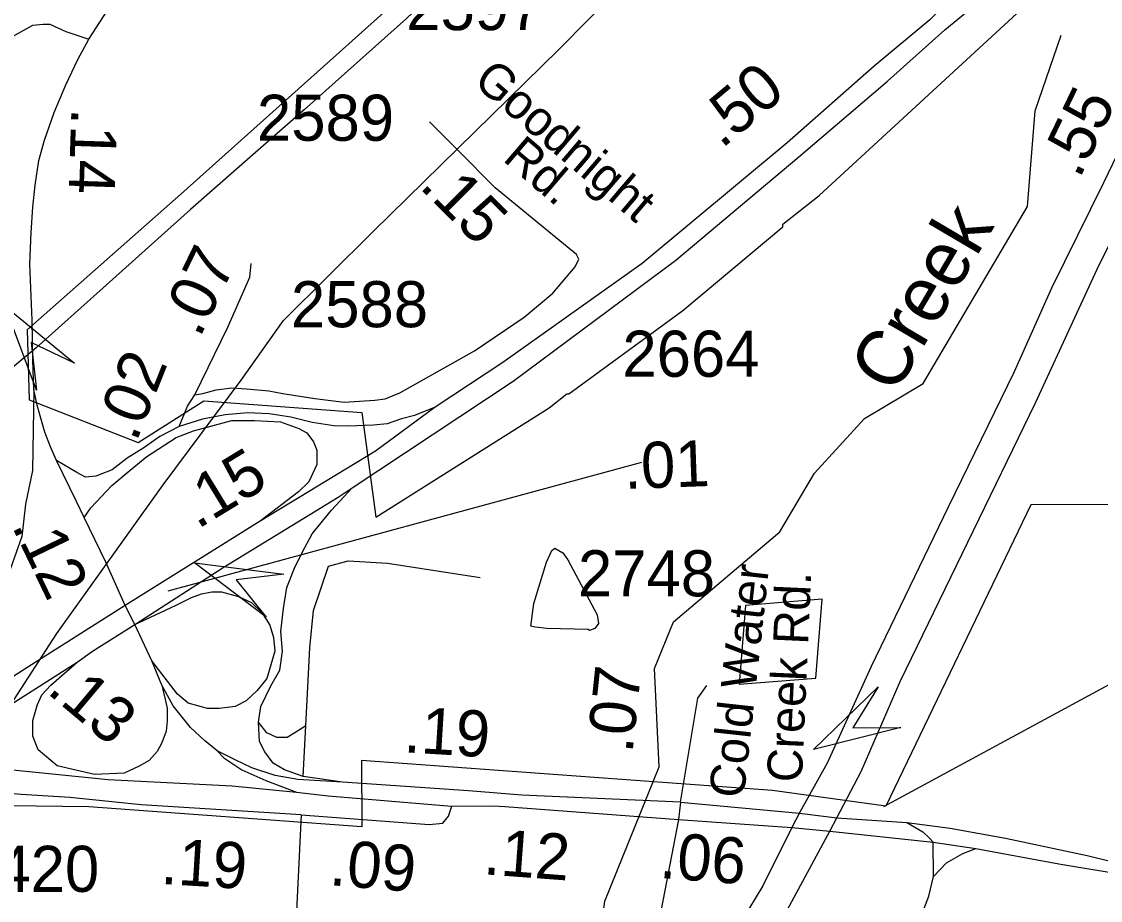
# Model space of a CAD drawing. Extents: x 1473865 to 1648260, y 639067 to 773536.
# Drawn here: x 1534526 to 1537453, y 666621 to 669004 of the extents above; entities that cross this region are included whole.
import ezdxf

# ---------------------------------------------------------------- set-up
doc = ezdxf.new("R2010")
doc.units = 0
for name, color, linetype in [('Exist Boundary Political City Limit New', 7, 'Continuous'), ('Exist Hydrographic Creek Single Shore', 7, 'Continuous'), ('Exist Hydrographic Creek Single Shore Label', 7, 'Continuous'), ('Exist Hydrographic Misc Water Feature', 7, 'Continuous'), ('Exist Railroad Mainline', 7, 'Continuous'), ('Exist Road Non-System Type 51', 7, 'Continuous'), ('Exist Road Primary Interstate Divided Center Attributed', 7, 'Continuous'), ('Exist Road Primary Interstate Mileage Hundredths English Label', 7, 'Continuous'), ('Exist Road Primary Interstate Ramp 1 Lane Attributed', 7, 'Continuous'), ('Exist Road Primary NC Attributed', 7, 'Continuous'), ('Exist Road Primary NC Divided Attributed', 7, 'Continuous'), ('Exist Road Primary NC Service Mileage Hundredths English Label', 7, 'Continuous'), ('Exist Road Primary US Attributed', 7, 'Continuous'), ('Exist Road Primary US Divided Attributed', 7, 'Continuous'), ('Exist Road Primary US Mileage Hundredths English Label', 7, 'Continuous'), ('Exist Road Primary US Ramp 1 Lane  Attributed', 7, 'Continuous'), ('Exist Road Primary US Service Attributed', 7, 'Continuous'), ('Exist Road Primary US UnDivided 4 Lane Attributed', 7, 'Continuous'), ('Exist Road Secondary Mileage Hundredths English Label', 7, 'Continuous'), ('Exist Road Secondary Structure Standard Bridge Attributed CELL', 7, 'Continuous'), ('Exist Road Secondary Type 41 Attributed', 7, 'Continuous'), ('Exist Road Secondary Type 51 Attributed', 7, 'Continuous'), ('Exist Road Secondary Type 51 Divided Attributed', 7, 'Continuous'), ('Exist Road Secondary Type 51 Label', 7, 'Continuous'), ('Exist Road Secondary Type 51 Number Label', 7, 'Continuous'), ('Exist Utilities Electrical Transmission Line', 7, 'Continuous'), ('Map Preparation Boundary City Limit Buffer Line', 7, 'Continuous')]:
    doc.layers.add(name, color=color, linetype=linetype)

msp = doc.modelspace()

# ---------------------------------------------------------------- linework, layer by layer
at = {"layer": 'Exist Boundary Political City Limit New'}
for points in [[(1535560.6, 669076.1), (1534958.2, 668536.4), (1534541.4, 668168.9), (1534546.6, 667978.9), (1534842.8, 667862.6), (1535020.5, 667976.3), (1535449.5, 667943.9), (1535487.5, 667660.4), (1535957.2, 667956.6), (1536005.6, 667994.6), (1536010.6, 667994.7), (1536320.1, 668221.2), (1536591.2, 668447.8), (1536591, 668455.1), (1536689.8, 668532.8), (1537283.5, 669079.5)], [(1538282.9, 667695.8), (1537263.9, 667693.8), (1536870.5, 666876.8), (1536563.1, 666919.2), (1535448, 667000.8), (1535449.5, 666820.5), (1534708.9, 666874.8), (1534278.5, 666880.6), (1534271.6, 666766.9), (1534431.2, 666438.9), (1534231.1, 666465.8), (1534229.2, 666209.6)], [(1536490.1, 667421), (1536473, 667207.5), (1536680.9, 667224.3), (1536697.9, 667437.9), (1536490.1, 667421)]]:
    msp.add_lwpolyline(points, dxfattribs=at)
at = {"layer": 'Exist Hydrographic Creek Single Shore'}
msp.add_lwpolyline([(1534020.1, 663185.2), (1534165.1, 663398.9), (1535078.1, 664726.3), (1535421, 665361.5), (1535812.9, 665916.2), (1535974.4, 666232.4), (1536089.1, 666478.4), (1536108.2, 666619.2), (1536256.2, 666983.8), (1536243.1, 667249.9), (1536295.2, 667377), (1536583.2, 667620.7), (1536677.2, 667779.5), (1536813.2, 667927.8), (1536972.2, 668023), (1537255.2, 668503.2), (1537276.2, 668762.1), (1537346.2, 668967.5)], dxfattribs=at)
at = {"layer": 'Exist Hydrographic Misc Water Feature'}
msp.add_lwpolyline([(1536067.3, 667352.8), (1536063.2, 667356.2), (1535951.2, 667358.5), (1535919.4, 667362.4), (1535907.5, 667365.1), (1535916.3, 667426.4), (1535950.2, 667538.2), (1535964.6, 667569.9), (1535972.7, 667576.3), (1535994.6, 667563.6), (1536008.3, 667545.2), (1536088, 667395.9), (1536091.6, 667372), (1536081.3, 667358.3), (1536067.3, 667352.8)], dxfattribs=at)
at = {"layer": 'Exist Railroad Mainline'}
msp.add_lwpolyline([(1537581.9, 671562.4), (1537297.1, 671169.6), (1537036.9, 670818.4), (1536782.8, 670473), (1536560.6, 670140), (1536409.7, 669924.3), (1536281.2, 669749.9), (1536163.9, 669616.8), (1536033.1, 669462.5), (1535856.5, 669288.7), (1535745.9, 669179.1), (1535570.4, 669012.6), (1535293.2, 668764.9), (1534984.8, 668495), (1534747.8, 668282.6), (1534565.9, 668119.5), (1534348.8, 667939.9), (1534176.7, 667780), (1533944.6, 667612.4), (1533764, 667465.6), (1533581.7, 667338.8), (1533400.2, 667246.2), (1533180.6, 667154.2), (1532782.2, 667013.3)], dxfattribs=at)
at = {"layer": 'Exist Road Non-System Type 51'}
for points in [[(1535297.7, 667094.7), (1535307.8, 667306), (1535317.8, 667407.8), (1535358.9, 667527.3), (1535412.2, 667542.3), (1535518.9, 667535.6), (1535770.4, 667497.3)], [(1535289.9, 666957.2), (1535297.7, 667094.7)]]:
    msp.add_lwpolyline(points, dxfattribs=at)
at = {"layer": 'Exist Road Primary Interstate Divided Center Attributed'}
for points in [[(1536738.3, 666845.4), (1536804, 666971.3), (1536910.1, 667214.8), (1537276.6, 667970.8), (1537444.4, 668333.4), (1537605.2, 668659.2), (1537736.6, 668928.2), (1537865.6, 669204), (1537954.4, 669370), (1538006.1, 669474.5)], [(1537886.6, 669433.8), (1537821.4, 669314), (1537767.6, 669212.4), (1537732.1, 669132.2), (1537696.3, 669054.1), (1537618.5, 668893.8), (1537461.1, 668567), (1537320.1, 668281.2), (1537218.9, 668055), (1537039.9, 667687.6), (1536831.1, 667255.2), (1536711.8, 666993.5), (1536637.5, 666860.4)], [(1536637.5, 666860.4), (1536615.4, 666819.3)], [(1536718.6, 666809.5), (1536738.3, 666845.4)], [(1536615.4, 666819.3), (1536537.2, 666660.8), (1536480.2, 666566.5), (1536302.5, 666258.5), (1536157.2, 666013.7), (1535967.2, 665751)], [(1536046.5, 665680.5), (1536282.2, 666044.3), (1536371.6, 666197.1), (1536584.9, 666561.1), (1536718.6, 666809.5)]]:
    msp.add_lwpolyline(points, dxfattribs=at)
at = {"layer": 'Exist Road Primary Interstate Ramp 1 Lane Attributed'}
for points in [[(1536308, 666841), (1536246.6, 666521.2), (1536225.3, 666416.1), (1536200.7, 666311), (1536169.5, 666191.4), (1536123.6, 666077.4), (1535967.2, 665751)], [(1536927.7, 666832.4), (1536971, 666807.2), (1536988.1, 666791), (1536999.2, 666779)], [(1536046.5, 665680.5), (1536263.3, 665929.8), (1536353.9, 666022.6), (1536506.1, 666149.3), (1536613.8, 666241.2), (1536735.4, 666325), (1536831.1, 666392.1), (1536894.8, 666453.6), (1536936.1, 666518.4), (1536974, 666597.1), (1536987.6, 666632.5), (1537000.1, 666686.1), (1536999.2, 666779)], [(1537000.1, 666686.1), (1537035.5, 666723.6), (1537079.8, 666748.7), (1537115.1, 666761.8)]]:
    msp.add_lwpolyline(points, dxfattribs=at)
at = {"layer": 'Exist Road Primary NC Attributed'}
msp.add_lwpolyline([(1535057, 667026.8), (1535022.8, 667055), (1534984.5, 667090.2), (1534937.1, 667148.7), (1534906.9, 667205.1), (1534879.7, 667270.6), (1534833.4, 667369.3)], dxfattribs=at)
at = {"layer": 'Exist Road Primary NC Divided Attributed'}
for p, q in [((1536313.6, 666887.4), (1536636.6, 666857.5)), ((1536308, 666841), (1536615.4, 666819.3)), ((1536636.6, 666857.5), (1536738.3, 666845.4)), ((1536615.4, 666819.3), (1536718.6, 666809.5))]:
    msp.add_line(p, q, dxfattribs=at)
for points in [[(1535057, 667026.8), (1535075.1, 667007.6), (1535123.5, 666975.4), (1535189, 666946.2), (1535272.4, 666914.7), (1535358.3, 666905.1), (1535693.3, 666876.7)], [(1536313.6, 666887.4), (1535883.3, 666906.9), (1535738.3, 666918.6), (1535396.5, 666942.2), (1535275.6, 666949.2), (1535214.2, 666960.3), (1535150.7, 666980.4), (1535105.4, 667002.6), (1535057, 667026.8)], [(1535693.3, 666876.7), (1535806.7, 666877.8), (1535837.5, 666875.9), (1536308, 666841)], [(1536738.3, 666845.4), (1536927.7, 666832.4), (1537045.5, 666817.2), (1537195.6, 666790), (1537417.3, 666742.7), (1537545.2, 666711.5), (1537663.1, 666678.2)], [(1536718.6, 666809.5), (1536999.2, 666779), (1537115.1, 666761.8), (1537339.7, 666720.5), (1537515, 666691.3), (1537663.1, 666678.2)]]:
    msp.add_lwpolyline(points, dxfattribs=at)
at = {"layer": 'Exist Road Primary NC Service Mileage Hundredths English Label'}
msp.add_line((1536865.8, 666875.7), (1537498.3, 667218.3), dxfattribs=at)
at = {"layer": 'Exist Road Primary US Attributed'}
msp.add_line((1534833.4, 667369.3), (1534807.2, 667420.7), dxfattribs=at)
msp.add_lwpolyline([(1534807.2, 667420.7), (1534754.3, 667538.5), (1534695.9, 667659.4), (1534675.2, 667702.7), (1534620.8, 667814), (1534604.2, 667850.8), (1534589.1, 667890.6), (1534577, 667934.9), (1534568.4, 667964.6), (1534559.4, 668006.9), (1534556.9, 668086.5), (1534555.3, 668194.8), (1534548.8, 668346.4), (1534551.8, 668432.6), (1534556.3, 668501.1), (1534562.9, 668560.5), (1534573, 668627.5), (1534588.1, 668682.9), (1534614.8, 668757.9), (1534646, 668833), (1534679.2, 668901.5), (1534709, 668956.9)], dxfattribs=at)
at = {"layer": 'Exist Road Primary US Divided Attributed'}
for points in [[(1534807.2, 667420.7), (1534553.4, 667260.2), (1533782.2, 666765.5)], [(1534677.4, 667266.9), (1534718.8, 667297.1), (1534833.4, 667369.3)], [(1534015.8, 666847.1), (1534677.4, 667266.9)]]:
    msp.add_lwpolyline(points, dxfattribs=at)
at = {"layer": 'Exist Road Primary US Mileage Hundredths English Label'}
msp.add_line((1534923.8, 667460.5), (1536208.6, 667809.7), dxfattribs=at)
at = {"layer": 'Exist Road Primary US Ramp 1 Lane  Attributed'}
for points in [[(1534559.4, 668006.9), (1534555.6, 667786.7), (1534536.6, 667696.2), (1534526.6, 667607.9), (1534480.7, 667478.2), (1534439.4, 667389.9), (1534386.8, 667301.6), (1534319.8, 667211), (1534233.2, 667134.1), (1533782.2, 666765.5)], [(1535648, 667958.8), (1535592.3, 667936.5), (1535557.2, 667927.3), (1535517.9, 667913.6), (1535481, 667910.3), (1535412.8, 667906.9), (1535373.7, 667908), (1535314.5, 667917), (1535256.4, 667931.5), (1535198.2, 667940.5), (1535140.1, 667943.8), (1535078.7, 667938.2), (1535017.2, 667925.9), (1534953.8, 667906.2)], [(1534695.9, 667659.4), (1534714, 667686.1), (1534770.9, 667746), (1534820.8, 667788.1), (1534866.3, 667825.3), (1534945.7, 667876.7), (1534992.6, 667894.6), (1535096.5, 667922.6), (1535158, 667922.6), (1535228.4, 667919.2), (1535278.7, 667901.3), (1535299.9, 667889), (1535317.8, 667864.4), (1535326.8, 667842.1), (1535326.8, 667803), (1535305.5, 667756), (1535277.6, 667729.2), (1535173.7, 667649.8)], [(1534953.8, 667906.2), (1534900.9, 667879.3), (1534857.4, 667848.8), (1534812.4, 667820.3), (1534771.9, 667788.9), (1534727.7, 667771.7), (1534699.8, 667769.4), (1534676.3, 667781.7), (1534620.8, 667814)], [(1535169.2, 667104.8), (1535174.8, 667147.3), (1535202.7, 667203.2), (1535226.5, 667245.6), (1535234, 667297.1), (1535229.4, 667350.6), (1535236.6, 667412.6), (1535245.6, 667469.9), (1535267, 667522.4), (1535286.1, 667563), (1535314.7, 667615.4), (1535367.2, 667679.9), (1535423, 667739.7)], [(1534833.4, 667369.3), (1534945.7, 667422.2), (1534987, 667442.8), (1535014.7, 667452.9), (1535042.4, 667458.4), (1535068.1, 667457.8), (1535114.4, 667445.8), (1535150.2, 667429), (1535178.1, 667402.2), (1535199.4, 667367.5), (1535209.4, 667334), (1535212.8, 667297.1), (1535202.7, 667260.2), (1535191.5, 667223.3), (1535165.7, 667190.7), (1535135.7, 667162.9), (1535105.5, 667147.3), (1535061.9, 667141.7), (1535030.6, 667141.7), (1534978.1, 667156.2), (1534949, 667180.8), (1534879.7, 667270.6)], [(1534906.9, 667205.1), (1534921, 667142.6), (1534921, 667107.4), (1534918.8, 667080.2), (1534906.5, 667048.9), (1534894.2, 667025.4), (1534871.9, 667000.8), (1534845.1, 666985.2), (1534804.8, 666966.2), (1534724.4, 666962.8), (1534622.5, 666986.5), (1534571.3, 667029.9), (1534556.7, 667066.8), (1534556.7, 667109.3), (1534569, 667152.9), (1534581.3, 667178.6), (1534605.9, 667205.4), (1534677.4, 667266.9)], [(1535297.7, 667094.7), (1535267.5, 667075.7), (1535246.3, 667063.4), (1535218.4, 667063.4), (1535191.5, 667075.7), (1535169.2, 667104.8)], [(1535396.5, 666942.2), (1535289.9, 666957.2), (1535239.6, 666975.1), (1535208.3, 666993), (1535185.9, 667024.3), (1535171.4, 667052.3), (1535169.2, 667104.8)], [(1534015.8, 666847.1), (1534187.9, 666933.2), (1534299.7, 666961.1), (1534484.5, 666977.3), (1534761.5, 666949.6), (1535097.3, 666932.3), (1535272.4, 666914.7)]]:
    msp.add_lwpolyline(points, dxfattribs=at)
at = {"layer": 'Exist Road Primary US Service Attributed'}
msp.add_lwpolyline([(1534996.6, 667991.8), (1535085.7, 668175.7), (1535145.7, 668311.1), (1535149.1, 668348)], dxfattribs=at)
at = {"layer": 'Exist Road Primary US UnDivided 4 Lane Attributed'}
msp.add_lwpolyline([(1534709, 668956.9), (1534788.1, 669080.8), (1534873, 669187), (1534959.1, 669267.5), (1535560.4, 669639.2)], dxfattribs=at)
at = {"layer": 'Exist Road Secondary Structure Standard Bridge Attributed CELL'}
for points in [[(1534567, 668004.7), (1534481.2, 668233), (1534669.6, 668078.2), (1534552.2, 668133.8)], [(1535189.9, 667389.2), (1534995.5, 667536.4), (1535237.5, 667506.1), (1535108.4, 667490.5)], [(1536911.4, 667089.9), (1536675, 667030.2), (1536849.9, 667200.1), (1536781.5, 667089.6)]]:
    msp.add_lwpolyline(points, close=True, dxfattribs=at)
at = {"layer": 'Exist Road Secondary Type 41 Attributed'}
msp.add_lwpolyline([(1536313.6, 666887.4), (1536360.6, 667169.6), (1536385.2, 667204.3)], dxfattribs=at)
at = {"layer": 'Exist Road Secondary Type 51 Attributed'}
msp.add_line((1536313.6, 666887.4), (1536308, 666841), dxfattribs=at)
for points in [[(1534353.4, 668876.8), (1534493.5, 668959.5), (1534556.7, 668994.7), (1534584.6, 668997.8), (1534602.6, 668996.9), (1534646.1, 668977.9), (1534709, 668956.9)], [(1536031.4, 668372.8), (1535811.4, 668553.6), (1535708.8, 668656.3), (1535632.8, 668732.4)], [(1534996.6, 667991.8), (1535017.7, 667995.4), (1535054.5, 668005.9), (1535096.3, 668011.5), (1535136.8, 668008.1), (1535196.5, 668002.9), (1535235.3, 667995.9), (1535322.1, 667982.4), (1535401.5, 667972.2), (1535484.4, 667977.9), (1535512.3, 667981.3), (1535552.5, 667997.5), (1535754.8, 668111.5), (1535890, 668203.2), (1535967.2, 668268), (1536027.9, 668339.6), (1536037.6, 668359.7), (1536031.4, 668372.8)], [(1534953.8, 667906.2), (1534975.9, 667961.6), (1534996.6, 667991.8)], [(1535284.3, 666853.3), (1534850.7, 666880.1), (1534657, 666900.4), (1534525.2, 666908.7), (1534411.5, 666918.6), (1534353.9, 666913.6), (1534289.6, 666905.4)], [(1535284.3, 666853.3), (1535631.9, 666827.5), (1535668.8, 666830.9), (1535684.4, 666849.9), (1535693.3, 666876.7)], [(1535284.3, 666853.3), (1535258.4, 666313.2), (1535248.9, 666043.1), (1535244.2, 665867.8)]]:
    msp.add_lwpolyline(points, dxfattribs=at)
at = {"layer": 'Exist Road Secondary Type 51 Divided Attributed'}
for points in [[(1538898.5, 670923.8), (1538560.3, 670582.6), (1537657.2, 669643.2), (1537407.4, 669418.3), (1536989.9, 669008.7), (1536839.3, 668883.5), (1536603.4, 668675.9), (1536209.7, 668348.5), (1535832.1, 668080.1), (1535648, 667958.8)], [(1535423, 667739.7), (1535859.6, 668029.1), (1536046.8, 668168.2), (1536300.8, 668357.7), (1536634.6, 668637.6), (1536875, 668842.7), (1537030.7, 668982), (1537187.1, 669111.4), (1537315.7, 669197.6), (1537417.8, 669250.6), (1537637.4, 669337.2), (1537805.5, 669402.3), (1537886.6, 669433.8)], [(1535648, 667958.8), (1535486.6, 667839.8), (1535173.7, 667649.8)], [(1534833.4, 667369.3), (1535073.3, 667523.7), (1535384.8, 667714.4), (1535423, 667739.7)], [(1535173.7, 667649.8), (1534807.2, 667420.7)]]:
    msp.add_lwpolyline(points, dxfattribs=at)
at = {"layer": 'Exist Utilities Electrical Transmission Line'}
msp.add_lwpolyline([(1529930.4, 661960.3), (1530218.8, 662448.6), (1530505.4, 662935.4), (1530767.1, 663368.6), (1530998.2, 663766.5), (1531165.2, 664049.5), (1531270.3, 664219.6), (1531413.1, 664385), (1531769.8, 664756.6), (1532222.3, 665238.4), (1532603.3, 665633.7), (1532929.1, 665965.7), (1533055.2, 666085.4), (1533297.1, 666301), (1534192, 666921.1), (1534446.9, 667076.4), (1534621.6, 667345.2), (1534910.7, 667748), (1535121.9, 668032.3), (1535236.6, 668194.2), (1535481, 668435.8), (1535983.6, 668928.7), (1536386.8, 669337.4)], dxfattribs=at)
at = {"layer": 'Map Preparation Boundary City Limit Buffer Line'}
for points in [[(1535560.6, 669076.1), (1534958.2, 668536.4), (1534541.4, 668168.9), (1534546.6, 667978.9), (1534842.8, 667862.6), (1535020.5, 667976.3), (1535449.5, 667943.9), (1535487.5, 667660.4), (1535957.2, 667956.6), (1536005.6, 667994.6), (1536010.6, 667994.7), (1536320.1, 668221.2), (1536591.2, 668447.8), (1536591, 668455.1), (1536689.8, 668532.8), (1537283.5, 669079.5)], [(1538282.9, 667695.8), (1537263.9, 667693.8), (1536870.5, 666876.8), (1536563.1, 666919.2), (1535448, 667000.8), (1535449.5, 666820.5), (1534708.9, 666874.8), (1534278.5, 666880.6), (1534271.6, 666766.9), (1534431.2, 666438.9), (1534231.1, 666465.8), (1534229.2, 666209.6)], [(1536490.1, 667421), (1536473, 667207.5), (1536680.9, 667224.3), (1536697.9, 667437.9), (1536490.1, 667421)]]:
    msp.add_lwpolyline(points, dxfattribs=at)

# ---------------------------------------------------------------- texts
at = {"layer": 'Exist Hydrographic Creek Single Shore Label'}
msp.add_text('Creek', height=150, rotation=59.489, dxfattribs=at).set_placement((1536895.1, 667989.2))
at = {"layer": 'Exist Road Primary Interstate Mileage Hundredths English Label'}
msp.add_text('.55', height=125, rotation=64.2852, dxfattribs=at).set_placement((1537395.9, 668575.6))
at = {"layer": 'Exist Road Primary NC Service Mileage Hundredths English Label'}
for s, rotation, p in [('.13', 319.9735, (1534591.6, 667185.7)), ('.19', 356.5043, (1535561.3, 667023.2)), ('.12', 355.7562, (1535777.1, 666692.3)), ('.06', 355.5794, (1536254.8, 666682.6))]:
    msp.add_text(s, height=125, rotation=rotation, dxfattribs=at).set_placement(p)
at = {"layer": 'Exist Road Primary US Mileage Hundredths English Label'}
for s, rotation, p in [('.14', 268.0743, (1534661.5, 668770.7)), ('.07', 64.1298, (1535009.2, 668144.2)), ('.01', 2.0063, (1536162.3, 667736.9)), ('.15', 31.4205, (1535003.2, 667626.5)), ('.12', 295.796, (1534498.4, 667637.1))]:
    msp.add_text(s, height=125, rotation=rotation, dxfattribs=at).set_placement(p)
at = {"layer": 'Exist Road Secondary Mileage Hundredths English Label'}
for s, rotation, p in [('.50', 39.9828, (1536425.4, 668657.8)), ('.15', 315.0009, (1535602.4, 668555.2)), ('.02', 68.1986, (1534837.3, 667861.9)), ('.07', 83.9676, (1536183.3, 667018.3)), ('.19', 356.4594, (1534902.1, 666666.3)), ('.09', 355.3114, (1535359.2, 666663))]:
    msp.add_text(s, height=125, rotation=rotation, dxfattribs=at).set_placement(p)
at = {"layer": 'Exist Road Secondary Type 51 Label'}
for s, rotation, p in [('Goodnight', 319.4613, (1535748.1, 668837)), ('Rd.', 319.4613, (1535828.5, 668628.9)), ('Cold Water', 83.746, (1536485.1, 666896)), ('Creek Rd.', 87.3974, (1536642.7, 666939.9))]:
    msp.add_text(s, height=95, rotation=rotation, dxfattribs=at).set_placement(p)
at = {"layer": 'Exist Road Secondary Type 51 Number Label'}
for s, p in [('2597', (1535569.7, 668981.1)), ('2589', (1535164.8, 668681.1)), ('2588', (1535257, 668175.5)), ('2664', (1536156.1, 668041.2)), ('2748', (1536035.6, 667445.8)), ('1420', (1534365, 666644.4))]:
    msp.add_text(s, height=125, dxfattribs=at).set_placement(p)

doc.saveas('drawing.dxf')
